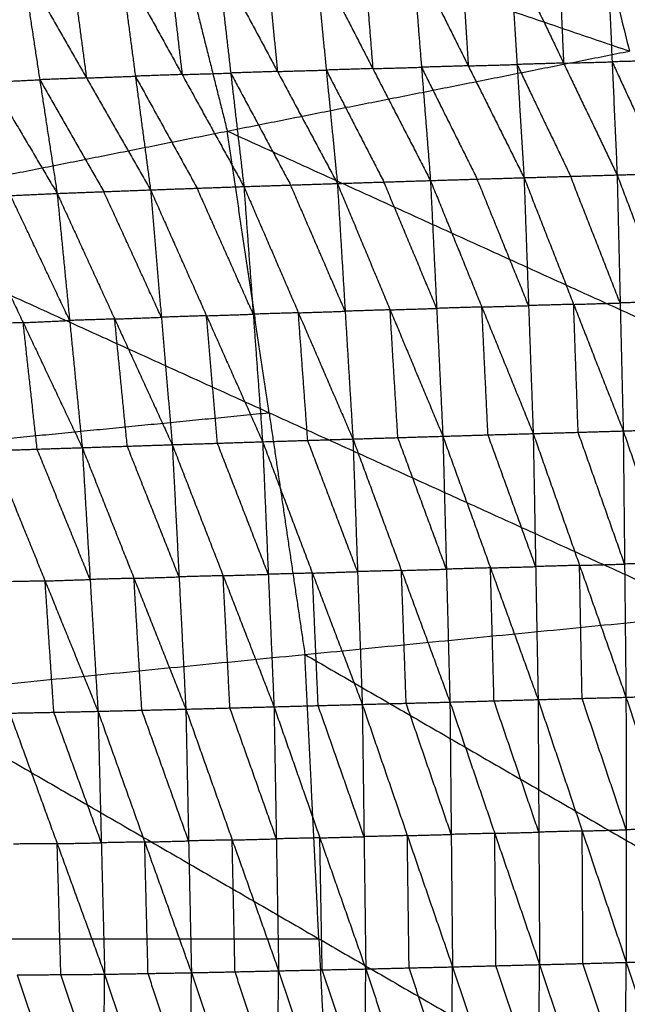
# Model space of a CAD drawing. Header units: millimetres. Extents: x -106 to 110, y -96 to 120.
# Tile 791 of 1020: x 53.48 to 59.65, y 13.77 to 23.78. Entities that reach past the tile are written whole.
import ezdxf

# ---------------------------------------------------------------- set-up
doc = ezdxf.new("R2010")
doc.units = ezdxf.units.MM
doc.header["$MEASUREMENT"] = 0
doc.layers.add('Default', color=7, linetype='Continuous', true_color=0x000000)

msp = doc.modelspace()

# ---------------------------------------------------------------- linework, layer by layer
at = {"layer": 'Default'}
for points in [[(58.269, 29.079, 3.952), (58.972, 26.271, 3.952), (59.675, 23.464, 3.952)], [(50.293, 26.66, 3.861), (54.984, 25.062, 3.907), (59.675, 23.464, 3.952)], [(54.984, 25.062, 3.907), (55.286, 23.856, 3.907), (55.588, 22.651, 3.907)], [(56.976, 24.438, 0.203), (57.021, 23.862, -0.279), (57.067, 23.286, -0.76)], [(57.47, 24.452, 0.211), (57.562, 23.3, -0.752), (57.653, 22.148, -1.715)], [(57.47, 24.452, 0.211), (58.037, 23.314, -0.742), (58.604, 22.177, -1.695)], [(57.966, 24.465, 0.221), (58.002, 23.89, -0.261), (58.037, 23.314, -0.742)], [(58.462, 24.478, 0.23), (58.533, 23.328, -0.732), (58.604, 22.177, -1.695)], [(58.462, 24.478, 0.23), (59.006, 23.342, -0.721), (59.55, 22.205, -1.672)], [(58.955, 24.491, 0.241), (58.981, 23.917, -0.24), (59.006, 23.342, -0.721)], [(59.449, 24.504, 0.252), (59.499, 23.355, -0.71), (59.55, 22.205, -1.672)], [(59.449, 24.504, 0.252), (59.973, 23.368, -0.698), (60.498, 22.232, -1.648)], [(54.003, 24.347, 0.162), (54.08, 23.769, -0.318), (54.157, 23.191, -0.798)], [(54.501, 24.365, 0.167), (54.654, 23.209, -0.792), (54.808, 22.053, -1.752)], [(54.501, 24.365, 0.167), (55.129, 23.226, -0.788), (55.757, 22.087, -1.744)], [(54.995, 24.38, 0.174), (55.062, 23.803, -0.307), (55.129, 23.226, -0.788)], [(55.49, 24.395, 0.18), (55.623, 23.241, -0.782), (55.757, 22.087, -1.744)], [(55.49, 24.395, 0.18), (56.098, 23.257, -0.776), (56.707, 22.118, -1.731)], [(55.985, 24.41, 0.187), (56.042, 23.833, -0.294), (56.098, 23.257, -0.776)], [(56.481, 24.424, 0.195), (56.594, 23.271, -0.768), (56.707, 22.118, -1.731)], [(56.481, 24.424, 0.195), (57.067, 23.286, -0.76), (57.653, 22.148, -1.715)], [(52.521, 24.281, 0.146), (53.19, 23.149, -0.804), (53.859, 22.017, -1.755)], [(53.506, 24.329, 0.156), (53.682, 23.173, -0.799), (53.859, 22.017, -1.755)], [(53.506, 24.329, 0.156), (54.157, 23.191, -0.798), (54.808, 22.053, -1.752)], [(51.501, 21.838, 3.861), (55.588, 22.651, 3.907), (59.675, 23.464, 3.952)], [(59.006, 23.342, -0.721), (58.77, 23.335, -0.727), (58.533, 23.328, -0.732)], [(59.006, 23.342, -0.721), (59.253, 23.348, -0.716), (59.499, 23.355, -0.71)], [(59.973, 23.368, -0.698), (59.736, 23.361, -0.704), (59.499, 23.355, -0.71)], [(59.499, 23.355, -0.71), (59.762, 22.787, -1.185), (60.024, 22.219, -1.66)], [(55.129, 23.226, -0.788), (55.376, 23.233, -0.785), (55.623, 23.241, -0.782)], [(56.098, 23.257, -0.776), (55.861, 23.249, -0.779), (55.623, 23.241, -0.782)], [(55.623, 23.241, -0.782), (55.927, 22.672, -1.26), (56.232, 22.102, -1.738)], [(56.098, 23.257, -0.776), (56.346, 23.264, -0.772), (56.594, 23.271, -0.768)], [(57.067, 23.286, -0.76), (56.83, 23.279, -0.764), (56.594, 23.271, -0.768)], [(56.594, 23.271, -0.768), (56.887, 22.702, -1.246), (57.18, 22.133, -1.723)], [(57.067, 23.286, -0.76), (57.314, 23.293, -0.756), (57.562, 23.3, -0.752)], [(58.037, 23.314, -0.742), (57.799, 23.307, -0.747), (57.562, 23.3, -0.752)], [(57.562, 23.3, -0.752), (57.845, 22.731, -1.228), (58.128, 22.163, -1.705)], [(58.037, 23.314, -0.742), (58.285, 23.321, -0.737), (58.533, 23.328, -0.732)], [(58.533, 23.328, -0.732), (58.805, 22.76, -1.208), (59.077, 22.191, -1.684)], [(53.19, 23.149, -0.804), (53.436, 23.161, -0.802), (53.682, 23.173, -0.799)], [(54.157, 23.191, -0.798), (53.919, 23.182, -0.799), (53.682, 23.173, -0.799)], [(53.682, 23.173, -0.799), (54.008, 22.604, -1.276), (54.333, 22.035, -1.753)], [(54.157, 23.191, -0.798), (54.405, 23.2, -0.795), (54.654, 23.209, -0.792)], [(55.129, 23.226, -0.788), (54.891, 23.217, -0.79), (54.654, 23.209, -0.792)], [(54.654, 23.209, -0.792), (54.968, 22.64, -1.27), (55.282, 22.07, -1.748)], [(55.588, 22.651, 3.907), (57.844, 21.626, 3.929), (60.1, 20.6, 3.952)], [(56.013, 19.787, 3.907), (55.8, 21.219, 3.907), (55.588, 22.651, 3.907)], [(59.55, 22.205, -1.672), (60.024, 22.219, -1.66), (60.498, 22.232, -1.648)], [(56.707, 22.118, -1.731), (57.18, 22.133, -1.723), (57.653, 22.148, -1.715)], [(57.716, 20.848, -2.222), (57.448, 21.491, -1.973), (57.18, 22.133, -1.723)], [(57.653, 22.148, -1.715), (58.128, 22.163, -1.705), (58.604, 22.177, -1.695)], [(57.653, 22.148, -1.715), (57.716, 20.848, -2.222), (57.779, 19.548, -2.73)], [(57.653, 22.148, -1.715), (58.175, 20.862, -2.211), (58.697, 19.575, -2.707)], [(58.65, 20.876, -2.201), (58.389, 21.519, -1.953), (58.128, 22.163, -1.705)], [(58.604, 22.177, -1.695), (59.077, 22.191, -1.684), (59.55, 22.205, -1.672)], [(58.604, 22.177, -1.695), (58.65, 20.876, -2.201), (58.697, 19.575, -2.707)], [(58.604, 22.177, -1.695), (59.108, 20.889, -2.188), (59.612, 19.602, -2.682)], [(59.581, 20.903, -2.177), (59.329, 21.547, -1.93), (59.077, 22.191, -1.684)], [(59.55, 22.205, -1.672), (59.581, 20.903, -2.177), (59.612, 19.602, -2.682)], [(59.55, 22.205, -1.672), (60.039, 20.916, -2.164), (60.528, 19.628, -2.657)], [(53.859, 22.017, -1.755), (54.333, 22.035, -1.753), (54.808, 22.053, -1.752)], [(54.918, 20.758, -2.264), (54.626, 21.397, -2.009), (54.333, 22.035, -1.753)], [(54.808, 22.053, -1.752), (55.282, 22.07, -1.748), (55.757, 22.087, -1.744)], [(54.808, 22.053, -1.752), (54.918, 20.758, -2.264), (55.029, 19.462, -2.775)], [(54.808, 22.053, -1.752), (55.377, 20.773, -2.259), (55.947, 19.492, -2.765)], [(55.852, 20.789, -2.255), (55.567, 21.43, -2.001), (55.282, 22.07, -1.748)], [(55.757, 22.087, -1.744), (56.232, 22.102, -1.738), (56.707, 22.118, -1.731)], [(55.757, 22.087, -1.744), (55.852, 20.789, -2.255), (55.947, 19.492, -2.765)], [(55.757, 22.087, -1.744), (56.311, 20.803, -2.247), (56.865, 19.52, -2.75)], [(56.786, 20.819, -2.241), (56.509, 21.461, -1.989), (56.232, 22.102, -1.738)], [(56.707, 22.118, -1.731), (56.786, 20.819, -2.241), (56.865, 19.52, -2.75)], [(56.707, 22.118, -1.731), (57.243, 20.833, -2.231), (57.779, 19.548, -2.73)], [(52.914, 21.974, -1.75), (53.386, 21.995, -1.752), (53.859, 22.017, -1.755)], [(52.914, 21.974, -1.75), (53.514, 20.703, -2.263), (54.114, 19.432, -2.777)], [(53.986, 20.725, -2.266), (53.686, 21.36, -2.009), (53.386, 21.995, -1.752)], [(53.859, 22.017, -1.755), (53.986, 20.725, -2.266), (54.114, 19.432, -2.777)], [(53.859, 22.017, -1.755), (54.444, 20.74, -2.265), (55.029, 19.462, -2.775)], [(51.501, 21.838, 3.861), (56.013, 19.787, 3.907), (60.525, 17.737, 3.952)], [(57.243, 20.833, -2.231), (57.014, 20.826, -2.236), (56.786, 20.819, -2.241)], [(57.243, 20.833, -2.231), (57.479, 20.841, -2.226), (57.716, 20.848, -2.222)], [(57.322, 19.534, -2.74), (57.282, 20.184, -2.485), (57.243, 20.833, -2.231)], [(58.175, 20.862, -2.211), (57.945, 20.855, -2.217), (57.716, 20.848, -2.222)], [(58.175, 20.862, -2.211), (58.413, 20.869, -2.206), (58.65, 20.876, -2.201)], [(58.238, 19.562, -2.718), (58.206, 20.212, -2.464), (58.175, 20.862, -2.211)], [(59.108, 20.889, -2.188), (58.879, 20.883, -2.195), (58.65, 20.876, -2.201)], [(59.108, 20.889, -2.188), (59.344, 20.896, -2.183), (59.581, 20.903, -2.177)], [(59.154, 19.588, -2.694), (59.131, 20.239, -2.441), (59.108, 20.889, -2.188)], [(60.039, 20.916, -2.164), (59.81, 20.91, -2.171), (59.581, 20.903, -2.177)], [(54.444, 20.74, -2.265), (54.215, 20.732, -2.265), (53.986, 20.725, -2.266)], [(54.444, 20.74, -2.265), (54.681, 20.749, -2.264), (54.918, 20.758, -2.264)], [(54.572, 19.447, -2.776), (54.508, 20.093, -2.52), (54.444, 20.74, -2.265)], [(55.377, 20.773, -2.259), (55.148, 20.765, -2.261), (54.918, 20.758, -2.264)], [(55.377, 20.773, -2.259), (55.615, 20.781, -2.257), (55.852, 20.789, -2.255)], [(55.488, 19.477, -2.77), (55.433, 20.125, -2.514), (55.377, 20.773, -2.259)], [(56.311, 20.803, -2.247), (56.081, 20.796, -2.251), (55.852, 20.789, -2.255)], [(56.311, 20.803, -2.247), (56.548, 20.811, -2.244), (56.786, 20.819, -2.241)], [(56.406, 19.506, -2.757), (56.358, 20.155, -2.502), (56.311, 20.803, -2.247)], [(53.514, 20.703, -2.263), (53.285, 20.695, -2.262), (53.056, 20.688, -2.26)], [(53.514, 20.703, -2.263), (53.75, 20.714, -2.265), (53.986, 20.725, -2.266)], [(53.656, 19.417, -2.773), (53.585, 20.06, -2.518), (53.514, 20.703, -2.263)], [(51.866, 19.379, 3.861), (53.939, 19.583, 3.884), (56.013, 19.787, 3.907)], [(56.013, 19.787, 3.907), (56.195, 18.558, 3.907), (56.377, 17.329, 3.907)], [(59.612, 19.602, -2.682), (60.07, 19.615, -2.669), (60.528, 19.628, -2.657)], [(56.865, 19.52, -2.75), (57.322, 19.534, -2.74), (57.779, 19.548, -2.73)], [(57.815, 18.196, -2.848), (57.568, 18.865, -2.794), (57.322, 19.534, -2.74)], [(57.779, 19.548, -2.73), (58.238, 19.562, -2.718), (58.697, 19.575, -2.707)], [(57.779, 19.548, -2.73), (57.815, 18.196, -2.848), (57.851, 16.845, -2.967)], [(57.779, 19.548, -2.73), (58.263, 18.209, -2.836), (58.747, 16.87, -2.941)], [(58.722, 18.222, -2.824), (58.48, 18.892, -2.771), (58.238, 19.562, -2.718)], [(58.697, 19.575, -2.707), (59.154, 19.588, -2.694), (59.612, 19.602, -2.682)], [(58.697, 19.575, -2.707), (58.722, 18.222, -2.824), (58.747, 16.87, -2.941)], [(58.697, 19.575, -2.707), (59.168, 18.235, -2.811), (59.64, 16.894, -2.915)], [(59.626, 18.248, -2.799), (59.39, 18.918, -2.746), (59.154, 19.588, -2.694)], [(59.612, 19.602, -2.682), (59.626, 18.248, -2.799), (59.64, 16.894, -2.915)], [(59.612, 19.602, -2.682), (60.073, 18.26, -2.786), (60.535, 16.919, -2.89)], [(53.199, 19.401, -2.769), (53.656, 19.417, -2.773), (54.114, 19.432, -2.777)], [(54.114, 19.432, -2.777), (54.572, 19.447, -2.776), (55.029, 19.462, -2.775)], [(54.114, 19.432, -2.777), (54.194, 18.091, -2.901), (54.274, 16.751, -3.024)], [(54.114, 19.432, -2.777), (54.64, 18.103, -2.898), (55.167, 16.773, -3.02)], [(55.098, 18.118, -2.897), (54.835, 18.782, -2.837), (54.572, 19.447, -2.776)], [(55.029, 19.462, -2.775), (55.488, 19.477, -2.77), (55.947, 19.492, -2.765)], [(55.029, 19.462, -2.775), (55.098, 18.118, -2.897), (55.167, 16.773, -3.02)], [(55.029, 19.462, -2.775), (55.546, 18.13, -2.891), (56.063, 16.797, -3.007)], [(56.005, 18.144, -2.886), (55.747, 18.811, -2.828), (55.488, 19.477, -2.77)], [(55.947, 19.492, -2.765), (56.406, 19.506, -2.757), (56.865, 19.52, -2.75)], [(55.947, 19.492, -2.765), (56.005, 18.144, -2.886), (56.063, 16.797, -3.007)], [(55.947, 19.492, -2.765), (56.453, 18.156, -2.877), (56.96, 16.821, -2.989)], [(56.912, 18.171, -2.869), (56.659, 18.838, -2.813), (56.406, 19.506, -2.757)], [(56.865, 19.52, -2.75), (56.912, 18.171, -2.869), (56.96, 16.821, -2.989)], [(56.865, 19.52, -2.75), (57.358, 18.183, -2.858), (57.851, 16.845, -2.967)], [(53.199, 19.401, -2.769), (53.737, 18.076, -2.897), (54.274, 16.751, -3.024)], [(54.194, 18.091, -2.901), (53.925, 18.754, -2.837), (53.656, 19.417, -2.773)], [(58.263, 18.209, -2.836), (58.492, 18.216, -2.83), (58.722, 18.222, -2.824)], [(59.168, 18.235, -2.811), (58.945, 18.229, -2.818), (58.722, 18.222, -2.824)], [(59.168, 18.235, -2.811), (59.397, 18.241, -2.805), (59.626, 18.248, -2.799)], [(59.194, 16.882, -2.928), (59.181, 17.558, -2.87), (59.168, 18.235, -2.811)], [(60.073, 18.26, -2.786), (59.85, 18.254, -2.792), (59.626, 18.248, -2.799)], [(55.546, 18.13, -2.891), (55.322, 18.124, -2.894), (55.098, 18.118, -2.897)], [(55.546, 18.13, -2.891), (55.776, 18.137, -2.889), (56.005, 18.144, -2.886)], [(55.615, 16.785, -3.014), (55.581, 17.457, -2.952), (55.546, 18.13, -2.891)], [(56.453, 18.156, -2.877), (56.229, 18.15, -2.882), (56.005, 18.144, -2.886)], [(56.453, 18.156, -2.877), (56.683, 18.164, -2.873), (56.912, 18.171, -2.869)], [(56.512, 16.809, -2.998), (56.482, 17.483, -2.938), (56.453, 18.156, -2.877)], [(57.358, 18.183, -2.858), (57.135, 18.177, -2.864), (56.912, 18.171, -2.869)], [(57.358, 18.183, -2.858), (57.587, 18.19, -2.853), (57.815, 18.196, -2.848)], [(57.406, 16.833, -2.978), (57.382, 17.508, -2.918), (57.358, 18.183, -2.858)], [(58.263, 18.209, -2.836), (58.039, 18.203, -2.842), (57.815, 18.196, -2.848)], [(58.299, 16.857, -2.954), (58.281, 17.533, -2.895), (58.263, 18.209, -2.836)], [(53.737, 18.076, -2.897), (53.512, 18.071, -2.895), (53.288, 18.067, -2.894)], [(53.737, 18.076, -2.897), (53.965, 18.084, -2.899), (54.194, 18.091, -2.901)], [(53.826, 16.741, -3.021), (53.781, 17.409, -2.959), (53.737, 18.076, -2.897)], [(54.64, 18.103, -2.898), (54.417, 18.097, -2.899), (54.194, 18.091, -2.901)], [(54.64, 18.103, -2.898), (54.869, 18.11, -2.898), (55.098, 18.118, -2.897)], [(54.72, 16.762, -3.022), (54.68, 17.432, -2.96), (54.64, 18.103, -2.898)], [(52.23, 16.92, 3.861), (56.377, 17.329, 3.907), (60.525, 17.737, 3.952)], [(56.377, 17.329, 3.907), (58.522, 16.088, 3.929), (60.667, 14.846, 3.952)], [(56.519, 14.438, 3.907), (56.448, 15.883, 3.907), (56.377, 17.329, 3.907)], [(52.23, 16.92, 3.861), (56.519, 14.438, 3.907), (60.809, 11.955, 3.952)], [(56.063, 16.797, -3.007), (56.512, 16.809, -2.998), (56.96, 16.821, -2.989)], [(56.96, 16.821, -2.989), (57.406, 16.833, -2.978), (57.851, 16.845, -2.967)], [(56.96, 16.821, -2.989), (56.978, 15.476, -2.836), (56.996, 14.131, -2.682)], [(56.96, 16.821, -2.989), (57.418, 15.487, -2.826), (57.877, 14.152, -2.662)], [(57.864, 15.499, -2.814), (57.635, 16.166, -2.896), (57.406, 16.833, -2.978)], [(57.851, 16.845, -2.967), (58.299, 16.857, -2.954), (58.747, 16.87, -2.941)], [(57.851, 16.845, -2.967), (57.864, 15.499, -2.814), (57.877, 14.152, -2.662)], [(57.851, 16.845, -2.967), (58.306, 15.51, -2.803), (58.762, 14.175, -2.639)], [(58.754, 15.522, -2.79), (58.527, 16.19, -2.872), (58.299, 16.857, -2.954)], [(58.747, 16.87, -2.941), (59.194, 16.882, -2.928), (59.64, 16.894, -2.915)], [(58.747, 16.87, -2.941), (58.754, 15.522, -2.79), (58.762, 14.175, -2.639)], [(58.747, 16.87, -2.941), (59.195, 15.534, -2.778), (59.643, 14.198, -2.615)], [(59.642, 15.546, -2.765), (59.418, 16.214, -2.847), (59.194, 16.882, -2.928)], [(59.64, 16.894, -2.915), (60.087, 16.907, -2.903), (60.535, 16.919, -2.89)], [(59.64, 16.894, -2.915), (59.642, 15.546, -2.765), (59.643, 14.198, -2.615)], [(59.64, 16.894, -2.915), (60.083, 15.558, -2.753), (60.526, 14.222, -2.591)], [(53.377, 16.732, -3.019), (53.826, 16.741, -3.021), (54.274, 16.751, -3.024)], [(53.377, 16.732, -3.019), (53.86, 15.405, -2.865), (54.342, 14.077, -2.712)], [(54.308, 15.414, -2.868), (54.067, 16.078, -2.945), (53.826, 16.741, -3.021)], [(54.274, 16.751, -3.024), (54.72, 16.762, -3.022), (55.167, 16.773, -3.02)], [(54.274, 16.751, -3.024), (54.308, 15.414, -2.868), (54.342, 14.077, -2.712)], [(54.274, 16.751, -3.024), (54.749, 15.422, -2.867), (55.224, 14.093, -2.709)], [(55.195, 15.433, -2.864), (54.958, 16.097, -2.943), (54.72, 16.762, -3.022)], [(55.167, 16.773, -3.02), (55.615, 16.785, -3.014), (56.063, 16.797, -3.007)], [(55.167, 16.773, -3.02), (55.195, 15.433, -2.864), (55.224, 14.093, -2.709)], [(55.167, 16.773, -3.02), (55.638, 15.442, -2.859), (56.11, 14.112, -2.698)], [(56.087, 15.454, -2.853), (55.851, 16.12, -2.933), (55.615, 16.785, -3.014)], [(56.063, 16.797, -3.007), (56.087, 15.454, -2.853), (56.11, 14.112, -2.698)], [(56.063, 16.797, -3.007), (56.529, 15.464, -2.845), (56.996, 14.131, -2.682)], [(56.978, 15.476, -2.836), (56.745, 16.143, -2.917), (56.512, 16.809, -2.998)], [(58.306, 15.51, -2.803), (58.53, 15.516, -2.797), (58.754, 15.522, -2.79)], [(59.195, 15.534, -2.778), (58.975, 15.528, -2.784), (58.754, 15.522, -2.79)], [(59.195, 15.534, -2.778), (59.419, 15.54, -2.772), (59.642, 15.546, -2.765)], [(59.203, 14.186, -2.627), (59.199, 14.86, -2.703), (59.195, 15.534, -2.778)], [(60.083, 15.558, -2.753), (59.863, 15.552, -2.759), (59.642, 15.546, -2.765)], [(54.749, 15.422, -2.867), (54.529, 15.418, -2.867), (54.308, 15.414, -2.868)], [(54.749, 15.422, -2.867), (54.972, 15.427, -2.866), (55.195, 15.433, -2.864)], [(54.783, 14.085, -2.711), (54.766, 14.753, -2.789), (54.749, 15.422, -2.867)], [(55.638, 15.442, -2.859), (55.417, 15.438, -2.862), (55.195, 15.433, -2.864)], [(55.638, 15.442, -2.859), (55.862, 15.448, -2.856), (56.087, 15.454, -2.853)], [(55.667, 14.102, -2.704), (55.652, 14.772, -2.781), (55.638, 15.442, -2.859)], [(56.529, 15.464, -2.845), (56.308, 15.459, -2.849), (56.087, 15.454, -2.853)], [(56.529, 15.464, -2.845), (56.754, 15.47, -2.84), (56.978, 15.476, -2.836)], [(56.553, 14.122, -2.69), (56.541, 14.793, -2.768), (56.529, 15.464, -2.845)], [(57.418, 15.487, -2.826), (57.198, 15.481, -2.831), (56.978, 15.476, -2.836)], [(57.418, 15.487, -2.826), (57.641, 15.493, -2.82), (57.864, 15.499, -2.814)], [(57.436, 14.142, -2.672), (57.427, 14.814, -2.749), (57.418, 15.487, -2.826)], [(58.306, 15.51, -2.803), (58.085, 15.504, -2.809), (57.864, 15.499, -2.814)], [(58.319, 14.164, -2.651), (58.313, 14.837, -2.727), (58.306, 15.51, -2.803)], [(53.86, 15.405, -2.865), (53.637, 15.403, -2.864), (53.415, 15.401, -2.862)], [(53.86, 15.405, -2.865), (54.084, 15.409, -2.867), (54.308, 15.414, -2.868)], [(53.897, 14.074, -2.709), (53.878, 14.739, -2.787), (53.86, 15.405, -2.865)], [(52.352, 14.438, 3.861), (54.436, 14.438, 3.884), (56.519, 14.438, 3.907)], [(56.519, 14.438, 3.907), (56.58, 13.197, 3.907), (56.641, 11.955, 3.907)], [(59.643, 14.198, -2.615), (60.085, 14.21, -2.603), (60.526, 14.222, -2.591)], [(56.11, 14.112, -2.698), (56.553, 14.122, -2.69), (56.996, 14.131, -2.682)], [(56.983, 12.832, -2.179), (56.768, 13.477, -2.435), (56.553, 14.122, -2.69)], [(56.971, 11.533, -1.675), (56.983, 12.832, -2.179), (56.996, 14.131, -2.682)], [(56.996, 14.131, -2.682), (57.436, 14.142, -2.672), (57.877, 14.152, -2.662)], [(56.996, 14.131, -2.682), (57.424, 12.842, -2.171), (57.853, 11.552, -1.66)], [(57.865, 12.852, -2.161), (57.65, 13.497, -2.417), (57.436, 14.142, -2.672)], [(57.853, 11.552, -1.66), (57.865, 12.852, -2.161), (57.877, 14.152, -2.662)], [(57.877, 14.152, -2.662), (58.319, 14.164, -2.651), (58.762, 14.175, -2.639)], [(57.877, 14.152, -2.662), (58.307, 12.863, -2.152), (58.737, 11.573, -1.641)], [(58.75, 12.874, -2.14), (58.534, 13.519, -2.396), (58.319, 14.164, -2.651)], [(58.737, 11.573, -1.641), (58.75, 12.874, -2.14), (58.762, 14.175, -2.639)], [(58.762, 14.175, -2.639), (59.203, 14.186, -2.627), (59.643, 14.198, -2.615)], [(58.762, 14.175, -2.639), (59.19, 12.885, -2.13), (59.618, 11.596, -1.621)], [(59.631, 12.897, -2.118), (59.417, 13.542, -2.373), (59.203, 14.186, -2.627)], [(59.618, 11.596, -1.621), (59.631, 12.897, -2.118), (59.643, 14.198, -2.615)], [(59.643, 14.198, -2.615), (60.072, 12.909, -2.108), (60.5, 11.62, -1.6)], [(53.452, 14.07, -2.706), (53.897, 14.074, -2.709), (54.342, 14.077, -2.712)], [(53.452, 14.07, -2.706), (53.884, 12.779, -2.202), (54.316, 11.487, -1.699)], [(54.329, 12.782, -2.205), (54.113, 13.428, -2.457), (53.897, 14.074, -2.709)], [(54.316, 11.487, -1.699), (54.329, 12.782, -2.205), (54.342, 14.077, -2.712)], [(54.342, 14.077, -2.712), (54.783, 14.085, -2.711), (55.224, 14.093, -2.709)], [(54.342, 14.077, -2.712), (54.77, 12.788, -2.204), (55.199, 11.499, -1.696)], [(55.211, 12.796, -2.202), (54.997, 13.44, -2.457), (54.783, 14.085, -2.711)], [(55.199, 11.499, -1.696), (55.211, 12.796, -2.202), (55.224, 14.093, -2.709)], [(55.224, 14.093, -2.709), (55.667, 14.102, -2.704), (56.11, 14.112, -2.698)], [(55.224, 14.093, -2.709), (55.654, 12.804, -2.198), (56.085, 11.515, -1.688)], [(56.097, 12.813, -2.193), (55.882, 13.458, -2.448), (55.667, 14.102, -2.704)], [(56.085, 11.515, -1.688), (56.097, 12.813, -2.193), (56.11, 14.112, -2.698)], [(56.11, 14.112, -2.698), (56.54, 12.822, -2.187), (56.971, 11.533, -1.675)]]:
    msp.add_open_spline(points, degree=2, dxfattribs=at)

doc.saveas('drawing.dxf')
